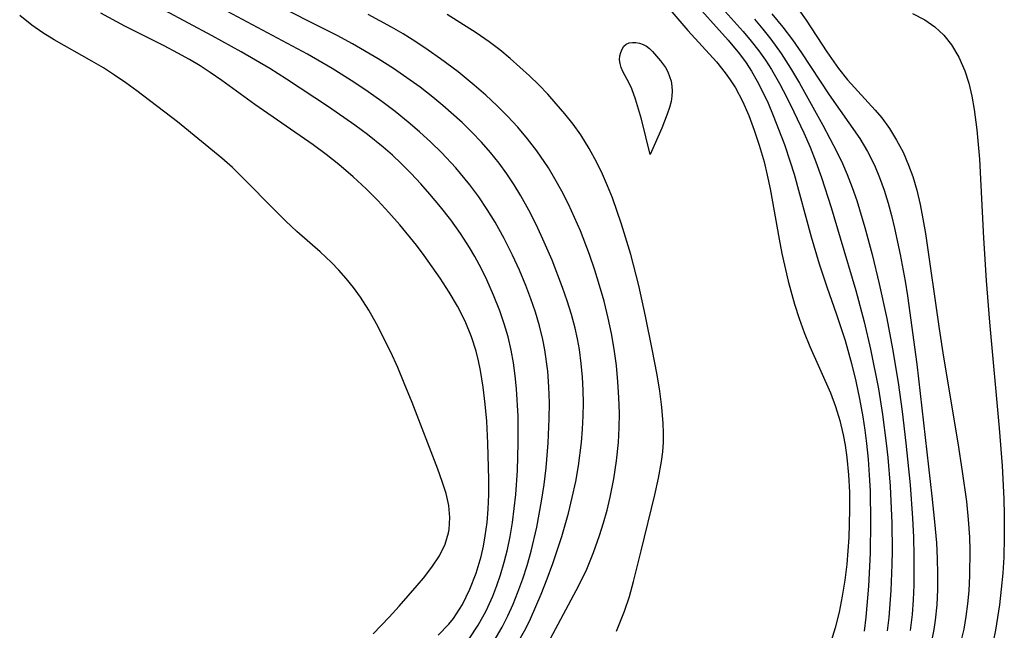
# Model space of a CAD drawing. Header units: metres. Extents: x 1073367 to 1082519, y 1569854 to 1574957.
# Tile 892 of 1056: x 1080521 to 1080626, y 1572084 to 1572149. Entities that reach past the tile are written whole.
import ezdxf

# ---------------------------------------------------------------- set-up
doc = ezdxf.new("R2010")
doc.units = ezdxf.units.M
doc.layers.add('CGG_CurvaNivelLidar_v1', color=253, linetype='Continuous', lineweight=30)

msp = doc.modelspace()

# ---------------------------------------------------------------- linework, layer by layer
at = {"layer": 'CGG_CurvaNivelLidar_v1'}
for p, q in [((1080591.8178, 1572151.9024, 73), (1080596.8002, 1572146.3473, 73)), ((1080555.1629, 1572146.838, 73.5), (1080547.4742, 1572150.7241, 73.5)), ((1080589.5381, 1572150.8675, 72.5), (1080592.5076, 1572147.3728, 72.5)), ((1080595.512, 1572150.4595, 73.5), (1080598.403, 1572147.2579, 73.5)), ((1080541.8705, 1572146.8061, 74.5), (1080536.8455, 1572149.4881, 74.5)), ((1080552.0177, 1572144.8431, 74), (1080541.9007, 1572150.2283, 74)), ((1080604.312, 1572149.5602, 75), (1080605.1158, 1572148.451, 75)), ((1080522.6617, 1572147.9235, 75.5), (1080521.3843, 1572148.9593, 75.5)), ((1080532.5796, 1572147.8126, 75), (1080530.0122, 1572149.2169, 75)), ((1080560.9738, 1572147.7145, 73), (1080558.4945, 1572149.0556, 73)), ((1080569.9914, 1572147.1287, 72.5), (1080566.906, 1572149.0803, 72.5)), ((1080599.6002, 1572148.5613, 74), (1080600.4971, 1572147.5222, 74)), ((1080601.4396, 1572149.1312, 74.5), (1080602.6316, 1572147.7072, 74.5)), ((1080605.1158, 1572148.451, 75), (1080607.2953, 1572145.1002, 75)), ((1080616.438, 1572149.172, 75.5), (1080617.7293, 1572148.5041, 75.5)), ((1080617.7293, 1572148.5041, 75.5), (1080618.792, 1572147.7589, 75.5)), ((1080523.836, 1572147.1183, 75.5), (1080522.6617, 1572147.9235, 75.5)), ((1080536.7707, 1572145.7366, 75), (1080532.5796, 1572147.8126, 75)), ((1080562.1909, 1572147.0044, 73), (1080560.9738, 1572147.7145, 73)), ((1080592.5076, 1572147.3728, 72.5), (1080595.5542, 1572144.0339, 72.5)), ((1080600.4971, 1572147.5222, 74), (1080601.3557, 1572146.4528, 74)), ((1080602.6316, 1572147.7072, 74.5), (1080603.643, 1572146.3683, 74.5)), ((1080618.792, 1572147.7589, 75.5), (1080619.7508, 1572146.8738, 75.5)), ((1080525.0657, 1572146.3715, 75.5), (1080523.836, 1572147.1183, 75.5)), ((1080529.0775, 1572144.0959, 75.5), (1080525.0657, 1572146.3715, 75.5)), ((1080544.9554, 1572145.1, 74.5), (1080541.8705, 1572146.8061, 74.5)), ((1080556.8195, 1572145.9499, 73.5), (1080555.1629, 1572146.838, 73.5)), ((1080563.5482, 1572146.1604, 73), (1080562.1909, 1572147.0044, 73)), ((1080571.376, 1572146.1624, 72.5), (1080569.9914, 1572147.1287, 72.5)), ((1080596.8002, 1572146.3473, 73), (1080598.0057, 1572144.8801, 73)), ((1080598.403, 1572147.2579, 73.5), (1080599.2587, 1572146.2466, 73.5)), ((1080599.2587, 1572146.2466, 73.5), (1080600.0721, 1572145.2026, 73.5)), ((1080601.3557, 1572146.4528, 74), (1080602.4391, 1572144.9399, 74)), ((1080603.643, 1572146.3683, 74.5), (1080604.6037, 1572144.9904, 74.5)), ((1080619.7508, 1572146.8738, 75.5), (1080620.5866, 1572145.8572, 75.5)), ((1080538.2305, 1572144.9729, 75), (1080536.7707, 1572145.7366, 75)), ((1080559.5533, 1572144.3709, 73.5), (1080556.8195, 1572145.9499, 73.5)), ((1080564.8813, 1572145.2786, 73), (1080563.5482, 1572146.1604, 73)), ((1080566.1909, 1572144.3622, 73), (1080564.8813, 1572145.2786, 73)), ((1080572.5014, 1572145.3023, 72.5), (1080571.376, 1572146.1624, 72.5)), ((1080573.5953, 1572144.4021, 72.5), (1080572.5014, 1572145.3023, 72.5)), ((1080585.3607, 1572145.0421, 72), (1080585.5015, 1572145.3901, 72)), ((1080585.5015, 1572145.3901, 72), (1080585.6966, 1572145.6866, 72)), ((1080585.6966, 1572145.6866, 72), (1080585.9491, 1572145.9108, 72)), ((1080585.9491, 1572145.9108, 72), (1080586.2548, 1572146.0439, 72)), ((1080586.2548, 1572146.0439, 72), (1080586.603, 1572146.099, 72)), ((1080586.603, 1572146.099, 72), (1080586.9766, 1572146.0872, 72)), ((1080586.9766, 1572146.0872, 72), (1080587.3607, 1572146.0145, 72)), ((1080587.3607, 1572146.0145, 72), (1080587.7409, 1572145.8828, 72)), ((1080587.7409, 1572145.8828, 72), (1080588.1031, 1572145.6894, 72)), ((1080588.1031, 1572145.6894, 72), (1080588.4308, 1572145.4384, 72)), ((1080588.4308, 1572145.4384, 72), (1080588.737, 1572145.1411, 72)), ((1080600.0721, 1572145.2026, 73.5), (1080600.76, 1572144.223, 73.5)), ((1080620.5866, 1572145.8572, 75.5), (1080621.375, 1572144.5363, 75.5)), ((1080539.4676, 1572144.2796, 75), (1080538.2305, 1572144.9729, 75)), ((1080540.5815, 1572143.611, 75), (1080539.4676, 1572144.2796, 75)), ((1080547.9965, 1572143.3185, 74.5), (1080544.9554, 1572145.1, 74.5)), ((1080554.6654, 1572143.3134, 74), (1080552.0177, 1572144.8431, 74)), ((1080561.1851, 1572143.3282, 73.5), (1080559.5533, 1572144.3709, 73.5)), ((1080568.0591, 1572142.9624, 73), (1080566.1909, 1572144.3622, 73)), ((1080575.6682, 1572142.5428, 72.5), (1080573.5953, 1572144.4021, 72.5)), ((1080585.2486, 1572144.2562, 72), (1080585.2748, 1572144.6594, 72)), ((1080585.2909, 1572143.845, 72), (1080585.2486, 1572144.2562, 72)), ((1080585.2748, 1572144.6594, 72), (1080585.3607, 1572145.0421, 72)), ((1080588.737, 1572145.1411, 72), (1080589.603, 1572144.1349, 72)), ((1080589.603, 1572144.1349, 72), (1080590.125, 1572143.4251, 72)), ((1080598.0057, 1572144.8801, 73), (1080598.7042, 1572143.9257, 73)), ((1080600.76, 1572144.223, 73.5), (1080601.406, 1572143.2114, 73.5)), ((1080602.4391, 1572144.9399, 74), (1080603.4456, 1572143.3667, 74)), ((1080604.6037, 1572144.9904, 74.5), (1080607.5437, 1572140.5304, 74.5)), ((1080607.2953, 1572145.1002, 75), (1080608.5386, 1572143.3428, 75)), ((1080621.375, 1572144.5363, 75.5), (1080621.9945, 1572143.0829, 75.5)), ((1080530.2957, 1572143.3817, 75.5), (1080529.0775, 1572144.0959, 75.5)), ((1080531.4906, 1572142.6317, 75.5), (1080530.2957, 1572143.3817, 75.5)), ((1080541.6724, 1572142.9085, 75), (1080540.5815, 1572143.611, 75)), ((1080549.8021, 1572142.1935, 74.5), (1080547.9965, 1572143.3185, 74.5)), ((1080556.9606, 1572141.8675, 74), (1080554.6654, 1572143.3134, 74)), ((1080562.611, 1572142.3499, 73.5), (1080561.1851, 1572143.3282, 73.5)), ((1080585.4132, 1572143.4216, 72), (1080585.2909, 1572143.845, 72)), ((1080585.5965, 1572142.9986, 72), (1080585.4132, 1572143.4216, 72)), ((1080590.125, 1572143.4251, 72), (1080590.3719, 1572142.9675, 72)), ((1080595.5542, 1572144.0339, 72.5), (1080596.4983, 1572142.8661, 72.5)), ((1080598.7042, 1572143.9257, 73), (1080599.2879, 1572143.0303, 73)), ((1080601.406, 1572143.2114, 73.5), (1080602.2529, 1572141.7473, 73.5)), ((1080603.4456, 1572143.3667, 74), (1080604.3911, 1572141.7628, 74)), ((1080608.5386, 1572143.3428, 75), (1080609.5201, 1572142.1166, 75)), ((1080621.9945, 1572143.0829, 75.5), (1080622.4049, 1572141.7622, 75.5)), ((1080532.6869, 1572141.8031, 75.5), (1080531.4906, 1572142.6317, 75.5)), ((1080542.896, 1572142.0605, 75), (1080541.6724, 1572142.9085, 75)), ((1080546.4251, 1572139.5115, 75), (1080542.896, 1572142.0605, 75)), ((1080554.2688, 1572139.2501, 74.5), (1080549.8021, 1572142.1935, 74.5)), ((1080564.0073, 1572141.331, 73.5), (1080562.611, 1572142.3499, 73.5)), ((1080569.769, 1572141.5721, 73), (1080568.0591, 1572142.9624, 73)), ((1080576.6466, 1572141.5882, 72.5), (1080575.6682, 1572142.5428, 72.5)), ((1080586.2919, 1572141.6884, 72), (1080585.5965, 1572142.9986, 72)), ((1080590.3719, 1572142.9675, 72), (1080590.5698, 1572142.4823, 72)), ((1080590.5698, 1572142.4823, 72), (1080590.7196, 1572141.9776, 72)), ((1080596.4983, 1572142.8661, 72.5), (1080597.0172, 1572142.136, 72.5)), ((1080597.0172, 1572142.136, 72.5), (1080597.5699, 1572141.2695, 72.5)), ((1080599.2879, 1572143.0303, 73), (1080599.897, 1572141.9802, 73)), ((1080609.5201, 1572142.1166, 75), (1080612.4588, 1572138.8978, 75)), ((1080533.8594, 1572140.9359, 75.5), (1080532.6869, 1572141.8031, 75.5)), ((1080558.4904, 1572140.8399, 74), (1080556.9606, 1572141.8675, 74)), ((1080565.3718, 1572140.2719, 73.5), (1080564.0073, 1572141.331, 73.5)), ((1080570.9888, 1572140.5085, 73), (1080569.769, 1572141.5721, 73)), ((1080577.5945, 1572140.6011, 72.5), (1080576.6466, 1572141.5882, 72.5)), ((1080586.5339, 1572141.1617, 72), (1080586.2919, 1572141.6884, 72)), ((1080586.9535, 1572140.052, 72), (1080586.5339, 1572141.1617, 72)), ((1080590.7196, 1572141.9776, 72), (1080590.8177, 1572141.4597, 72)), ((1080590.8177, 1572141.4597, 72), (1080590.8556, 1572140.9337, 72)), ((1080597.5699, 1572141.2695, 72.5), (1080598.3354, 1572139.8421, 72.5)), ((1080599.897, 1572141.9802, 73), (1080600.4573, 1572140.8978, 73)), ((1080602.2529, 1572141.7473, 73.5), (1080603.0475, 1572140.2446, 73.5)), ((1080604.3911, 1572141.7628, 74), (1080606.8752, 1572137.313, 74)), ((1080622.4049, 1572141.7622, 75.5), (1080622.7292, 1572140.384, 75.5)), ((1080538.1864, 1572137.6621, 75.5), (1080533.8594, 1572140.9359, 75.5)), ((1080559.9358, 1572139.8101, 74), (1080558.4904, 1572140.8399, 74)), ((1080566.4298, 1572139.4016, 73.5), (1080565.3718, 1572140.2719, 73.5)), ((1080572.1724, 1572139.408, 73), (1080570.9888, 1572140.5085, 73)), ((1080578.5104, 1572139.5866, 72.5), (1080577.5945, 1572140.6011, 72.5)), ((1080587.5735, 1572137.9319, 72), (1080586.9535, 1572140.052, 72)), ((1080590.8217, 1572140.3714, 72), (1080590.7253, 1572139.8064, 72)), ((1080590.8556, 1572140.9337, 72), (1080590.8217, 1572140.3714, 72)), ((1080600.4573, 1572140.8978, 73), (1080601.047, 1572139.6289, 73)), ((1080603.0475, 1572140.2446, 73.5), (1080603.8068, 1572138.7158, 73.5)), ((1080607.5437, 1572140.5304, 74.5), (1080610.8115, 1572135.8671, 74.5)), ((1080622.7292, 1572140.384, 75.5), (1080622.9876, 1572138.962, 75.5)), ((1080552.6112, 1572135.1932, 75), (1080546.4251, 1572139.5115, 75)), ((1080557.056, 1572137.3092, 74.5), (1080554.2688, 1572139.2501, 74.5)), ((1080561.3512, 1572138.7412, 74), (1080559.9358, 1572139.8101, 74)), ((1080568.4726, 1572137.5828, 73.5), (1080566.4298, 1572139.4016, 73.5)), ((1080573.3128, 1572138.2664, 73), (1080572.1724, 1572139.408, 73)), ((1080579.4221, 1572138.5124, 72.5), (1080578.5104, 1572139.5866, 72.5)), ((1080590.5598, 1572139.1854, 72), (1080590.326, 1572138.4866, 72)), ((1080590.7253, 1572139.8064, 72), (1080590.5598, 1572139.1854, 72)), ((1080598.3354, 1572139.8421, 72.5), (1080598.9995, 1572138.3407, 72.5)), ((1080601.047, 1572139.6289, 73), (1080601.5964, 1572138.3344, 73)), ((1080612.4588, 1572138.8978, 75), (1080613.1583, 1572138.0636, 75)), ((1080622.9876, 1572138.962, 75.5), (1080623.2753, 1572136.8002, 75.5)), ((1080562.7337, 1572137.6326, 74), (1080561.3512, 1572138.7412, 74)), ((1080574.4013, 1572137.0802, 73), (1080573.3128, 1572138.2664, 73)), ((1080580.2912, 1572137.4072, 72.5), (1080579.4221, 1572138.5124, 72.5)), ((1080588.5, 1572134.1653, 72), (1080587.5735, 1572137.9319, 72)), ((1080590.326, 1572138.4866, 72), (1080589.7398, 1572136.9921, 72)), ((1080598.9995, 1572138.3407, 72.5), (1080599.585, 1572136.7842, 72.5)), ((1080601.5964, 1572138.3344, 73), (1080602.7953, 1572135.2311, 73)), ((1080603.8068, 1572138.7158, 73.5), (1080604.8451, 1572136.5013, 73.5)), ((1080613.1583, 1572138.0636, 75), (1080613.9741, 1572136.932, 75)), ((1080542.9016, 1572133.7996, 75.5), (1080538.1864, 1572137.6621, 75.5)), ((1080558.4149, 1572136.297, 74.5), (1080557.056, 1572137.3092, 74.5)), ((1080563.9565, 1572136.5893, 74), (1080562.7337, 1572137.6326, 74)), ((1080569.5248, 1572136.5584, 73.5), (1080568.4726, 1572137.5828, 73.5)), ((1080575.4376, 1572135.8501, 73), (1080574.4013, 1572137.0802, 73)), ((1080581.1061, 1572136.2641, 72.5), (1080580.2912, 1572137.4072, 72.5)), ((1080589.7398, 1572136.9921, 72), (1080588.5, 1572134.1653, 72)), ((1080606.8752, 1572137.313, 74), (1080608.3666, 1572134.4621, 74)), ((1080613.9741, 1572136.932, 75), (1080614.733, 1572135.704, 75)), ((1080623.2753, 1572136.8002, 75.5), (1080623.5431, 1572133.6681, 75.5)), ((1080560.0811, 1572134.9517, 74.5), (1080558.4149, 1572136.297, 74.5)), ((1080565.1451, 1572135.5102, 74), (1080563.9565, 1572136.5893, 74)), ((1080570.5363, 1572135.4968, 73.5), (1080569.5248, 1572136.5584, 73.5)), ((1080576.4191, 1572134.5774, 73), (1080575.4376, 1572135.8501, 73)), ((1080582.004, 1572134.8282, 72.5), (1080581.1061, 1572136.2641, 72.5)), ((1080599.585, 1572136.7842, 72.5), (1080600.1094, 1572135.1878, 72.5)), ((1080604.8451, 1572136.5013, 73.5), (1080605.5157, 1572134.958, 73.5)), ((1080610.8115, 1572135.8671, 74.5), (1080611.6429, 1572134.483, 74.5)), ((1080554.0089, 1572134.169, 75), (1080552.6112, 1572135.1932, 75)), ((1080561.0548, 1572134.0988, 74.5), (1080560.0811, 1572134.9517, 74.5)), ((1080566.2947, 1572134.3931, 74), (1080565.1451, 1572135.5102, 74)), ((1080571.4986, 1572134.3946, 73.5), (1080570.5363, 1572135.4968, 73.5)), ((1080582.8163, 1572133.3371, 72.5), (1080582.004, 1572134.8282, 72.5)), ((1080600.1094, 1572135.1878, 72.5), (1080600.6216, 1572133.4017, 72.5)), ((1080602.7953, 1572135.2311, 73), (1080603.4198, 1572133.4154, 73)), ((1080605.5157, 1572134.958, 73.5), (1080606.1385, 1572133.3927, 73.5)), ((1080614.733, 1572135.704, 75), (1080615.4158, 1572134.4124, 75)), ((1080544.0214, 1572132.8009, 75.5), (1080542.9016, 1572133.7996, 75.5)), ((1080555.3703, 1572133.1044, 75), (1080554.0089, 1572134.169, 75)), ((1080561.9999, 1572133.2153, 74.5), (1080561.0548, 1572134.0988, 74.5)), ((1080567.8195, 1572132.761, 74), (1080566.2947, 1572134.3931, 74)), ((1080572.4104, 1572133.2507, 73.5), (1080571.4986, 1572134.3946, 73.5)), ((1080577.667, 1572132.7558, 73), (1080576.4191, 1572134.5774, 73)), ((1080608.3666, 1572134.4621, 74), (1080608.9591, 1572133.2134, 74)), ((1080611.6429, 1572134.483, 74.5), (1080612.3757, 1572133.0366, 74.5)), ((1080615.4158, 1572134.4124, 75), (1080616.0113, 1572133.0615, 75)), ((1080623.5431, 1572133.6681, 75.5), (1080623.9875, 1572125.2806, 75.5)), ((1080549.7225, 1572127.0927, 75.5), (1080544.0214, 1572132.8009, 75.5)), ((1080556.9002, 1572131.7957, 75), (1080555.3703, 1572133.1044, 75)), ((1080563.0537, 1572132.1574, 74.5), (1080561.9999, 1572133.2153, 74.5)), ((1080569.3025, 1572130.9516, 74), (1080567.8195, 1572132.761, 74)), ((1080573.2307, 1572132.1225, 73.5), (1080572.4104, 1572133.2507, 73.5)), ((1080578.3616, 1572131.6092, 73), (1080577.667, 1572132.7558, 73)), ((1080583.413, 1572132.1062, 72.5), (1080582.8163, 1572133.3371, 72.5)), ((1080600.6216, 1572133.4017, 72.5), (1080600.9654, 1572131.9735, 72.5)), ((1080603.4198, 1572133.4154, 73), (1080603.8229, 1572132.0993, 73)), ((1080606.1385, 1572133.3927, 73.5), (1080606.7267, 1572131.7449, 73.5)), ((1080608.9591, 1572133.2134, 74), (1080609.4583, 1572132.0448, 74)), ((1080612.3757, 1572133.0366, 74.5), (1080612.9298, 1572131.7235, 74.5)), ((1080616.0113, 1572133.0615, 75), (1080616.4474, 1572131.8491, 75)), ((1080558.2829, 1572130.5226, 75), (1080556.9002, 1572131.7957, 75)), ((1080564.0727, 1572131.0653, 74.5), (1080563.0537, 1572132.1574, 74.5)), ((1080574.0054, 1572130.9608, 73.5), (1080573.2307, 1572132.1225, 73.5)), ((1080579.1061, 1572130.2662, 73), (1080578.3616, 1572131.6092, 73)), ((1080583.9651, 1572130.8502, 72.5), (1080583.413, 1572132.1062, 72.5)), ((1080600.9654, 1572131.9735, 72.5), (1080601.2643, 1572130.5274, 72.5)), ((1080603.8229, 1572132.0993, 73), (1080605.6344, 1572125.4339, 73)), ((1080606.7267, 1572131.7449, 73.5), (1080607.7585, 1572128.5515, 73.5)), ((1080609.4583, 1572132.0448, 74), (1080609.9904, 1572130.6698, 74)), ((1080612.9298, 1572131.7235, 74.5), (1080613.4132, 1572130.3724, 74.5)), ((1080616.4474, 1572131.8491, 75), (1080616.8764, 1572130.376, 75)), ((1080559.5079, 1572129.2906, 75), (1080558.2829, 1572130.5226, 75)), ((1080565.0622, 1572129.9459, 74.5), (1080564.0727, 1572131.0653, 74.5)), ((1080570.2494, 1572129.6651, 74), (1080569.3025, 1572130.9516, 74)), ((1080574.7354, 1572129.7686, 73.5), (1080574.0054, 1572130.9608, 73.5)), ((1080584.4759, 1572129.5725, 72.5), (1080583.9651, 1572130.8502, 72.5)), ((1080601.2643, 1572130.5274, 72.5), (1080602.2172, 1572125.1633, 72.5)), ((1080609.9904, 1572130.6698, 74), (1080610.4821, 1572129.2739, 74)), ((1080566.1912, 1572128.5992, 74.5), (1080565.0622, 1572129.9459, 74.5)), ((1080571.1461, 1572128.342, 74), (1080570.2494, 1572129.6651, 74)), ((1080575.571, 1572128.2695, 73.5), (1080574.7354, 1572129.7686, 73.5)), ((1080579.804, 1572128.8947, 73), (1080579.1061, 1572130.2662, 73)), ((1080585.4585, 1572126.7559, 72.5), (1080584.4759, 1572129.5725, 72.5)), ((1080613.4132, 1572130.3724, 74.5), (1080613.8377, 1572128.9909, 74.5)), ((1080616.8764, 1572130.376, 75), (1080617.2339, 1572128.8649, 75)), ((1080560.6889, 1572128.0114, 75), (1080559.5079, 1572129.2906, 75)), ((1080567.2749, 1572127.2182, 74.5), (1080566.1912, 1572128.5992, 74.5)), ((1080580.4585, 1572127.4988, 73), (1080579.804, 1572128.8947, 73)), ((1080607.7585, 1572128.5515, 73.5), (1080608.7311, 1572125.3264, 73.5)), ((1080610.4821, 1572129.2739, 74), (1080611.3626, 1572126.4334, 74)), ((1080613.8377, 1572128.9909, 74.5), (1080614.183, 1572127.7058, 74.5)), ((1080617.2339, 1572128.8649, 75), (1080617.5388, 1572127.3253, 75)), ((1080561.8352, 1572126.698, 75), (1080560.6889, 1572128.0114, 75)), ((1080571.9912, 1572126.9844, 74), (1080571.1461, 1572128.342, 74)), ((1080576.3525, 1572126.7373, 73.5), (1080575.571, 1572128.2695, 73.5)), ((1080581.0699, 1572126.0809, 73), (1080580.4585, 1572127.4988, 73)), ((1080614.183, 1572127.7058, 74.5), (1080614.515, 1572126.3329, 74.5)), ((1080550.8781, 1572125.9971, 75.5), (1080549.7225, 1572127.0927, 75.5)), ((1080563.6083, 1572124.5353, 75), (1080561.8352, 1572126.698, 75)), ((1080568.2999, 1572125.7966, 74.5), (1080567.2749, 1572127.2182, 74.5)), ((1080572.9634, 1572125.2568, 74), (1080571.9912, 1572126.9844, 74)), ((1080577.0901, 1572125.18, 73.5), (1080576.3525, 1572126.7373, 73.5)), ((1080586.4264, 1572123.5517, 72.5), (1080585.4585, 1572126.7559, 72.5)), ((1080611.3626, 1572126.4334, 74), (1080612.1311, 1572123.5501, 74)), ((1080614.515, 1572126.3329, 74.5), (1080615.1078, 1572123.55, 74.5)), ((1080617.5388, 1572127.3253, 75), (1080617.8066, 1572125.7645, 75)), ((1080553.369, 1572123.8264, 75.5), (1080550.8781, 1572125.9971, 75.5)), ((1080569.2667, 1572124.3012, 74.5), (1080568.2999, 1572125.7966, 74.5)), ((1080582.0442, 1572123.5362, 73), (1080581.0699, 1572126.0809, 73)), ((1080605.6344, 1572125.4339, 73), (1080606.4736, 1572122.5448, 73)), ((1080608.7311, 1572125.3264, 73.5), (1080610.3834, 1572119.7032, 73.5)), ((1080617.8066, 1572125.7645, 75), (1080619.2639, 1572115.6404, 75)), ((1080623.9875, 1572125.2806, 75.5), (1080624.2821, 1572120.769, 75.5)), ((1080564.4543, 1572123.4267, 75), (1080563.6083, 1572124.5353, 75)), ((1080569.8234, 1572123.3504, 74.5), (1080569.2667, 1572124.3012, 74.5)), ((1080573.8586, 1572123.4868, 74), (1080572.9634, 1572125.2568, 74)), ((1080578.0601, 1572122.9579, 73.5), (1080577.0901, 1572125.18, 73.5)), ((1080602.2172, 1572125.1633, 72.5), (1080602.5126, 1572123.6617, 72.5)), ((1080554.5731, 1572122.7088, 75.5), (1080553.369, 1572123.8264, 75.5)), ((1080566.1482, 1572121.0139, 75), (1080564.4543, 1572123.4267, 75)), ((1080570.4929, 1572122.1063, 74.5), (1080569.8234, 1572123.3504, 74.5)), ((1080574.5936, 1572121.8796, 74), (1080573.8586, 1572123.4868, 74)), ((1080582.6047, 1572121.8957, 73), (1080582.0442, 1572123.5362, 73)), ((1080587.2831, 1572120.2502, 72.5), (1080586.4264, 1572123.5517, 72.5)), ((1080602.5126, 1572123.6617, 72.5), (1080603.187, 1572120.6947, 72.5)), ((1080612.1311, 1572123.5501, 74), (1080612.8882, 1572120.4337, 74)), ((1080615.1078, 1572123.55, 74.5), (1080615.6286, 1572120.7236, 74.5)), ((1080555.3726, 1572121.8741, 75.5), (1080554.5731, 1572122.7088, 75.5)), ((1080579.1847, 1572120.0447, 73.5), (1080578.0601, 1572122.9579, 73.5)), ((1080606.4736, 1572122.5448, 73), (1080607.3312, 1572120.0035, 73)), ((1080556.1374, 1572121.0044, 75.5), (1080555.3726, 1572121.8741, 75.5)), ((1080571.1162, 1572120.8384, 74.5), (1080570.4929, 1572122.1063, 74.5)), ((1080575.2698, 1572120.2483, 74), (1080574.5936, 1572121.8796, 74)), ((1080583.1222, 1572120.2406, 73), (1080582.6047, 1572121.8957, 73)), ((1080556.9306, 1572120.0351, 75.5), (1080556.1374, 1572121.0044, 75.5)), ((1080557.6758, 1572119.025, 75.5), (1080556.9306, 1572120.0351, 75.5)), ((1080567.1059, 1572119.5536, 75), (1080566.1482, 1572121.0139, 75)), ((1080571.8377, 1572119.2143, 74.5), (1080571.1162, 1572120.8384, 74.5)), ((1080575.8007, 1572118.8305, 74), (1080575.2698, 1572120.2483, 74)), ((1080579.6723, 1572118.6166, 73.5), (1080579.1847, 1572120.0447, 73.5)), ((1080583.5934, 1572118.5723, 73), (1080583.1222, 1572120.2406, 73)), ((1080588.0122, 1572116.9897, 72.5), (1080587.2831, 1572120.2502, 72.5)), ((1080603.187, 1572120.6947, 72.5), (1080603.8577, 1572118.252, 72.5)), ((1080612.8882, 1572120.4337, 74), (1080613.6952, 1572116.7523, 74)), ((1080615.6286, 1572120.7236, 74.5), (1080615.881, 1572119.1443, 74.5)), ((1080624.2821, 1572120.769, 75.5), (1080624.6366, 1572116.361, 75.5)), ((1080558.5528, 1572117.6383, 75.5), (1080557.6758, 1572119.025, 75.5)), ((1080567.9933, 1572118.0598, 75), (1080567.1059, 1572119.5536, 75)), ((1080572.486, 1572117.5617, 74.5), (1080571.8377, 1572119.2143, 74.5)), ((1080607.3312, 1572120.0035, 73), (1080608.316, 1572117.2731, 73)), ((1080610.3834, 1572119.7032, 73.5), (1080611.2858, 1572116.4, 73.5)), ((1080615.881, 1572119.1443, 74.5), (1080616.8843, 1572111.8776, 74.5)), ((1080568.8019, 1572116.4461, 75), (1080567.9933, 1572118.0598, 75)), ((1080576.2823, 1572117.3983, 74), (1080575.8007, 1572118.8305, 74)), ((1080580.1143, 1572117.1771, 73.5), (1080579.6723, 1572118.6166, 73.5)), ((1080584.0389, 1572116.7795, 73), (1080583.5934, 1572118.5723, 73)), ((1080603.8577, 1572118.252, 72.5), (1080604.3547, 1572116.7371, 72.5)), ((1080559.356, 1572116.188, 75.5), (1080558.5528, 1572117.6383, 75.5)), ((1080572.9571, 1572116.1856, 74.5), (1080572.486, 1572117.5617, 74.5)), ((1080576.7086, 1572115.9524, 74), (1080576.2823, 1572117.3983, 74)), ((1080580.5008, 1572115.7252, 73.5), (1080580.1143, 1572117.1771, 73.5)), ((1080588.7188, 1572113.4789, 72.5), (1080588.0122, 1572116.9897, 72.5)), ((1080608.316, 1572117.2731, 73), (1080609.2497, 1572114.4076, 73)), ((1080560.8914, 1572113.1604, 75.5), (1080559.356, 1572116.188, 75.5)), ((1080569.4826, 1572114.7741, 75), (1080568.8019, 1572116.4461, 75)), ((1080573.3663, 1572114.7918, 74.5), (1080572.9571, 1572116.1856, 74.5)), ((1080577.0703, 1572114.4927, 74), (1080576.7086, 1572115.9524, 74)), ((1080584.3906, 1572115.1276, 73), (1080584.0389, 1572116.7795, 73)), ((1080604.3547, 1572116.7371, 72.5), (1080604.9053, 1572115.2462, 72.5)), ((1080611.2858, 1572116.4, 73.5), (1080611.97, 1572113.4878, 73.5)), ((1080613.6952, 1572116.7523, 74), (1080614.3124, 1572113.517, 74)), ((1080624.6366, 1572116.361, 75.5), (1080625.6525, 1572105.0897, 75.5)), ((1080573.7045, 1572113.38, 74.5), (1080573.3663, 1572114.7918, 74.5)), ((1080580.7565, 1572114.5822, 73.5), (1080580.5008, 1572115.7252, 73.5)), ((1080584.681, 1572113.4659, 73), (1080584.3906, 1572115.1276, 73)), ((1080604.9053, 1572115.2462, 72.5), (1080605.4958, 1572113.7783, 72.5)), ((1080619.2639, 1572115.6404, 75), (1080619.7367, 1572112.637, 75)), ((1080569.9715, 1572113.2482, 75), (1080569.4826, 1572114.7741, 75)), ((1080577.2891, 1572113.4006, 74), (1080577.0703, 1572114.4927, 74)), ((1080580.968, 1572113.4312, 73.5), (1080580.7565, 1572114.5822, 73.5)), ((1080605.4958, 1572113.7783, 72.5), (1080607.6864, 1572108.8439, 72.5)), ((1080609.2497, 1572114.4076, 73), (1080609.9271, 1572111.9555, 73)), ((1080561.6309, 1572111.538, 75.5), (1080560.8914, 1572113.1604, 75.5)), ((1080570.2296, 1572112.2312, 75), (1080569.9715, 1572113.2482, 75)), ((1080573.954, 1572112.0156, 74.5), (1080573.7045, 1572113.38, 74.5)), ((1080577.5936, 1572111.1361, 74), (1080577.2891, 1572113.4006, 74)), ((1080581.169, 1572111.967, 73.5), (1080580.968, 1572113.4312, 73.5)), ((1080584.909, 1572111.7402, 73), (1080584.681, 1572113.4659, 73)), ((1080589.2277, 1572110.7387, 72.5), (1080588.7188, 1572113.4789, 72.5)), ((1080611.97, 1572113.4878, 73.5), (1080612.8001, 1572109.2517, 73.5)), ((1080614.3124, 1572113.517, 74), (1080614.9, 1572109.9177, 74)), ((1080570.4458, 1572111.2003, 75), (1080570.2296, 1572112.2312, 75)), ((1080574.141, 1572110.6375, 74.5), (1080573.954, 1572112.0156, 74.5)), ((1080581.3023, 1572110.4941, 73.5), (1080581.169, 1572111.967, 73.5)), ((1080585.0721, 1572110.0078, 73), (1080584.909, 1572111.7402, 73)), ((1080609.9271, 1572111.9555, 73), (1080610.3831, 1572110.079, 73)), ((1080616.8843, 1572111.8776, 74.5), (1080618.4933, 1572097.8522, 74.5)), ((1080619.7367, 1572112.637, 75), (1080621.2562, 1572103.5178, 75)), ((1080562.3281, 1572109.8802, 75.5), (1080561.6309, 1572111.538, 75.5)), ((1080570.7356, 1572109.4288, 75), (1080570.4458, 1572111.2003, 75)), ((1080574.2767, 1572109.2489, 74.5), (1080574.141, 1572110.6375, 74.5)), ((1080577.7149, 1572109.4601, 74), (1080577.5936, 1572111.1361, 74)), ((1080589.5138, 1572109.0153, 72.5), (1080589.2277, 1572110.7387, 72.5)), ((1080563.1523, 1572107.8036, 75.5), (1080562.3281, 1572109.8802, 75.5)), ((1080581.3714, 1572109.1239, 73.5), (1080581.3023, 1572110.4941, 73.5)), ((1080585.1743, 1572108.3393, 73), (1080585.0721, 1572110.0078, 73)), ((1080610.3831, 1572110.079, 73), (1080610.7904, 1572108.1897, 73)), ((1080614.9, 1572109.9177, 74), (1080615.3221, 1572106.8399, 74)), ((1080570.9494, 1572107.6339, 75), (1080570.7356, 1572109.4288, 75)), ((1080574.432, 1572106.3375, 74.5), (1080574.2767, 1572109.2489, 74.5)), ((1080577.7681, 1572107.775, 74), (1080577.7149, 1572109.4601, 74)), ((1080581.3938, 1572107.7507, 73.5), (1080581.3714, 1572109.1239, 73.5)), ((1080589.7445, 1572107.2984, 72.5), (1080589.5138, 1572109.0153, 72.5)), ((1080607.6864, 1572108.8439, 72.5), (1080608.2299, 1572107.3861, 72.5)), ((1080612.8001, 1572109.2517, 73.5), (1080613.2437, 1572106.5146, 73.5)), ((1080565.8805, 1572100.7141, 75.5), (1080563.1523, 1572107.8036, 75.5)), ((1080571.1043, 1572105.8235, 75), (1080570.9494, 1572107.6339, 75)), ((1080577.7637, 1572106.084, 74), (1080577.7681, 1572107.775, 74)), ((1080581.3738, 1572106.3763, 73.5), (1080581.3938, 1572107.7507, 73.5)), ((1080585.2189, 1572106.6702, 73), (1080585.1743, 1572108.3393, 73)), ((1080610.7904, 1572108.1897, 73), (1080611.1423, 1572106.2884, 73)), ((1080585.2003, 1572105.1014, 73), (1080585.2189, 1572106.6702, 73)), ((1080589.8907, 1572105.5878, 72.5), (1080589.7445, 1572107.2984, 72.5)), ((1080608.2299, 1572107.3861, 72.5), (1080608.6857, 1572105.8877, 72.5)), ((1080613.2437, 1572106.5146, 73.5), (1080613.6365, 1572103.4796, 73.5)), ((1080615.3221, 1572106.8399, 74), (1080615.7235, 1572103.4985, 74)), ((1080571.2354, 1572103.4872, 75), (1080571.1043, 1572105.8235, 75)), ((1080574.4575, 1572103.4919, 74.5), (1080574.432, 1572106.3375, 74.5)), ((1080577.6584, 1572103.5099, 74), (1080577.7637, 1572106.084, 74)), ((1080581.3102, 1572104.9618, 73.5), (1080581.3738, 1572106.3763, 73.5)), ((1080589.9237, 1572104.5826, 72.5), (1080589.8907, 1572105.5878, 72.5)), ((1080608.6857, 1572105.8877, 72.5), (1080609.0547, 1572104.3553, 72.5)), ((1080611.1423, 1572106.2884, 73), (1080611.3608, 1572104.8757, 73)), ((1080581.1979, 1572103.5499, 73.5), (1080581.3102, 1572104.9618, 73.5)), ((1080585.1162, 1572103.5365, 73), (1080585.2003, 1572105.1014, 73)), ((1080589.9092, 1572103.5806, 72.5), (1080589.9237, 1572104.5826, 72.5)), ((1080609.0547, 1572104.3553, 72.5), (1080609.2606, 1572103.2618, 72.5)), ((1080611.3608, 1572104.8757, 73), (1080611.5423, 1572103.4572, 73)), ((1080625.6525, 1572105.0897, 75.5), (1080625.9697, 1572101.0543, 75.5)), ((1080571.3334, 1572099.605, 75), (1080571.2354, 1572103.4872, 75)), ((1080574.4281, 1572102.041, 74.5), (1080574.4575, 1572103.4919, 74.5)), ((1080577.4217, 1572100.8443, 74), (1080577.6584, 1572103.5099, 74)), ((1080580.8752, 1572101.0884, 73.5), (1080581.1979, 1572103.5499, 73.5)), ((1080584.9139, 1572101.6016, 73), (1080585.1162, 1572103.5365, 73)), ((1080589.8392, 1572102.5516, 72.5), (1080589.9092, 1572103.5806, 72.5)), ((1080609.2606, 1572103.2618, 72.5), (1080609.4494, 1572101.946, 72.5)), ((1080611.5423, 1572103.4572, 73), (1080611.7092, 1572101.7639, 73)), ((1080613.6365, 1572103.4796, 73.5), (1080613.7911, 1572101.958, 73.5)), ((1080615.7235, 1572103.4985, 74), (1080616.1651, 1572099.0354, 74)), ((1080621.2562, 1572103.5178, 75), (1080621.7244, 1572100.4845, 75)), ((1080589.715, 1572101.528, 72.5), (1080589.8392, 1572102.5516, 72.5)), ((1080574.3701, 1572100.5917, 74.5), (1080574.4281, 1572102.041, 74.5)), ((1080584.6176, 1572099.6784, 73), (1080584.9139, 1572101.6016, 73)), ((1080589.3874, 1572099.7509, 72.5), (1080589.715, 1572101.528, 72.5)), ((1080609.4494, 1572101.946, 72.5), (1080609.6207, 1572100.1135, 72.5)), ((1080611.7092, 1572101.7639, 73), (1080611.8284, 1572100.065, 73)), ((1080613.7911, 1572101.958, 73.5), (1080614.031, 1572098.9082, 73.5)), ((1080566.3639, 1572099.4104, 75.5), (1080565.8805, 1572100.7141, 75.5)), ((1080574.1904, 1572098.0267, 74.5), (1080574.3701, 1572100.5917, 74.5)), ((1080577.2, 1572099.0806, 74), (1080577.4217, 1572100.8443, 74)), ((1080580.5705, 1572099.3947, 73.5), (1080580.8752, 1572101.0884, 73.5)), ((1080609.6207, 1572100.1135, 72.5), (1080609.709, 1572098.2628, 72.5)), ((1080621.7244, 1572100.4845, 75), (1080622.1645, 1572097.2797, 75)), ((1080625.9697, 1572101.0543, 75.5), (1080626.1414, 1572097.5696, 75.5)), ((1080566.772, 1572098.1264, 75.5), (1080566.3639, 1572099.4104, 75.5)), ((1080571.3238, 1572098.0274, 75), (1080571.3334, 1572099.605, 75)), ((1080576.9357, 1572097.3238, 74), (1080577.2, 1572099.0806, 74)), ((1080580.2108, 1572097.7103, 73.5), (1080580.5705, 1572099.3947, 73.5)), ((1080584.2358, 1572097.7542, 73), (1080584.6176, 1572099.6784, 73)), ((1080588.9815, 1572097.974, 72.5), (1080589.3874, 1572099.7509, 72.5)), ((1080611.8284, 1572100.065, 73), (1080611.9037, 1572098.4185, 73)), ((1080567.056, 1572096.853, 75.5), (1080566.772, 1572098.1264, 75.5)), ((1080571.2621, 1572096.4606, 75), (1080571.3238, 1572098.0274, 75)), ((1080574.038, 1572096.5303, 74.5), (1080574.1904, 1572098.0267, 74.5)), ((1080609.709, 1572098.2628, 72.5), (1080609.7302, 1572096.4003, 72.5)), ((1080611.9037, 1572098.4185, 73), (1080611.9707, 1572095.123, 73)), ((1080614.031, 1572098.9082, 73.5), (1080614.2184, 1572094.971, 73.5)), ((1080616.1651, 1572099.0354, 74), (1080616.4356, 1572095.5081, 74)), ((1080576.4351, 1572094.5606, 74), (1080576.9357, 1572097.3238, 74)), ((1080579.8018, 1572096.0369, 73.5), (1080580.2108, 1572097.7103, 73.5)), ((1080583.908, 1572096.3712, 73), (1080584.2358, 1572097.7542, 73)), ((1080587.5578, 1572092.0197, 72.5), (1080588.9815, 1572097.974, 72.5)), ((1080618.4933, 1572097.8522, 74.5), (1080618.7839, 1572095.1302, 74.5)), ((1080622.1645, 1572097.2797, 75), (1080622.3591, 1572095.3777, 75)), ((1080626.1414, 1572097.5696, 75.5), (1080626.1872, 1572095.8287, 75.5)), ((1080567.1698, 1572095.5619, 75.5), (1080567.056, 1572096.853, 75.5)), ((1080571.1423, 1572095.0282, 75), (1080571.2621, 1572096.4606, 75)), ((1080573.8442, 1572095.0443, 74.5), (1080574.038, 1572096.5303, 74.5)), ((1080579.1038, 1572093.5695, 73.5), (1080579.8018, 1572096.0369, 73.5)), ((1080583.5367, 1572095.0009, 73), (1080583.908, 1572096.3712, 73)), ((1080609.7302, 1572096.4003, 72.5), (1080609.6481, 1572093.4502, 72.5)), ((1080567.0858, 1572094.2916, 75.5), (1080567.1698, 1572095.5619, 75.5)), ((1080570.9518, 1572093.6137, 75), (1080571.1423, 1572095.0282, 75)), ((1080573.5971, 1572093.5724, 74.5), (1080573.8442, 1572095.0443, 74.5)), ((1080583.1192, 1572093.6461, 73), (1080583.5367, 1572095.0009, 73)), ((1080611.9707, 1572095.123, 73), (1080611.9299, 1572091.7999, 73)), ((1080614.2184, 1572094.971, 73.5), (1080614.2518, 1572092.0271, 73.5)), ((1080616.4356, 1572095.5081, 74), (1080616.533, 1572093.4849, 74)), ((1080618.7839, 1572095.1302, 74.5), (1080618.9697, 1572092.8893, 74.5)), ((1080622.3591, 1572095.3777, 75), (1080622.4861, 1572093.4752, 75)), ((1080626.1872, 1572095.8287, 75.5), (1080626.1988, 1572093.4886, 75.5)), ((1080566.6751, 1572092.7541, 75.5), (1080567.0276, 1572093.9592, 75.5)), ((1080567.0276, 1572093.9592, 75.5), (1080567.0858, 1572094.2916, 75.5)), ((1080575.8387, 1572092.0087, 74), (1080576.4351, 1572094.5606, 74)), ((1080570.7466, 1572092.5164, 75), (1080570.9518, 1572093.6137, 75)), ((1080573.3028, 1572092.1907, 74.5), (1080573.5971, 1572093.5724, 74.5)), ((1080578.1434, 1572090.6882, 73.5), (1080579.1038, 1572093.5695, 73.5)), ((1080582.478, 1572091.8517, 73), (1080583.1192, 1572093.6461, 73)), ((1080609.6481, 1572093.4502, 72.5), (1080609.4261, 1572090.6201, 72.5)), ((1080616.533, 1572093.4849, 74), (1080616.5806, 1572091.5051, 74)), ((1080618.9697, 1572092.8893, 74.5), (1080619.0561, 1572091.2336, 74.5)), ((1080622.4861, 1572093.4752, 75), (1080622.5296, 1572092.1147, 75)), ((1080626.1988, 1572093.4886, 75.5), (1080626.1338, 1572091.3694, 75.5)), ((1080566.0645, 1572091.509, 75.5), (1080566.6751, 1572092.7541, 75.5)), ((1080570.4951, 1572091.4357, 75), (1080570.7466, 1572092.5164, 75)), ((1080572.9533, 1572090.8272, 74.5), (1080573.3028, 1572092.1907, 74.5)), ((1080575.4042, 1572090.4857, 74), (1080575.8387, 1572092.0087, 74)), ((1080581.743, 1572090.0977, 73), (1080582.478, 1572091.8517, 73)), ((1080586.7413, 1572088.7844, 72.5), (1080587.5578, 1572092.0197, 72.5)), ((1080611.9299, 1572091.7999, 73), (1080611.7448, 1572088.2745, 73)), ((1080614.2518, 1572092.0271, 73.5), (1080614.2319, 1572090.5717, 73.5)), ((1080622.5296, 1572092.1147, 75), (1080622.5035, 1572089.4009, 75)), ((1080565.2727, 1572090.312, 75.5), (1080566.0645, 1572091.509, 75.5)), ((1080569.9705, 1572089.6517, 75), (1080570.4951, 1572091.4357, 75)), ((1080572.5523, 1572089.4843, 74.5), (1080572.9533, 1572090.8272, 74.5)), ((1080577.5442, 1572089.0493, 73.5), (1080578.1434, 1572090.6882, 73.5)), ((1080616.5806, 1572091.5051, 74), (1080616.563, 1572088.3807, 74)), ((1080619.0561, 1572091.2336, 74.5), (1080619.096, 1572089.5812, 74.5)), ((1080626.1338, 1572091.3694, 75.5), (1080626.0248, 1572089.6678, 75.5)), ((1080564.3579, 1572089.1384, 75.5), (1080565.2727, 1572090.312, 75.5)), ((1080569.3182, 1572087.9382, 75), (1080569.9705, 1572089.6517, 75)), ((1080574.9403, 1572089.0485, 74), (1080575.4042, 1572090.4857, 74)), ((1080580.8965, 1572088.35, 73), (1080581.743, 1572090.0977, 73)), ((1080609.4261, 1572090.6201, 72.5), (1080609.2166, 1572088.8999, 72.5)), ((1080614.2319, 1572090.5717, 73.5), (1080614.1294, 1572087.809, 73.5)), ((1080626.0248, 1572089.6678, 75.5), (1080625.8704, 1572087.9716, 75.5)), ((1080563.6842, 1572088.3329, 75.5), (1080564.3579, 1572089.1384, 75.5)), ((1080572.1649, 1572088.3432, 74.5), (1080572.5523, 1572089.4843, 74.5)), ((1080574.4297, 1572087.6334, 74), (1080574.9403, 1572089.0485, 74)), ((1080576.909, 1572087.4284, 73.5), (1080577.5442, 1572089.0493, 73.5)), ((1080586.2837, 1572087.1846, 72.5), (1080586.7413, 1572088.7844, 72.5)), ((1080609.2166, 1572088.8999, 72.5), (1080608.9488, 1572087.1943, 72.5)), ((1080619.096, 1572089.5812, 74.5), (1080619.0824, 1572087.9344, 74.5)), ((1080622.5035, 1572089.4009, 75), (1080622.4157, 1572087.7751, 75)), ((1080561.7857, 1572086.1452, 75.5), (1080563.6842, 1572088.3329, 75.5)), ((1080568.5231, 1572086.3185, 75), (1080569.3182, 1572087.9382, 75)), ((1080571.7368, 1572087.2235, 74.5), (1080572.1649, 1572088.3432, 74.5)), ((1080573.921, 1572086.365, 74), (1080574.4297, 1572087.6334, 74)), ((1080576.9283, 1572080.9543, 73), (1080580.8965, 1572088.35, 73)), ((1080611.7448, 1572088.2745, 73), (1080611.4482, 1572084.9614, 73)), ((1080614.1294, 1572087.809, 73.5), (1080613.909, 1572084.9499, 73.5)), ((1080616.563, 1572088.3807, 74), (1080616.4997, 1572086.824, 74)), ((1080619.0824, 1572087.9344, 74.5), (1080619.0049, 1572086.2958, 74.5)), ((1080622.4157, 1572087.7751, 75), (1080622.2905, 1572086.4042, 75)), ((1080625.8704, 1572087.9716, 75.5), (1080625.6741, 1572086.2821, 75.5)), ((1080571.0296, 1572085.6368, 74.5), (1080571.7368, 1572087.2235, 74.5)), ((1080575.756, 1572084.797, 73.5), (1080576.909, 1572087.4284, 73.5)), ((1080585.762, 1572085.6085, 72.5), (1080586.2837, 1572087.1846, 72.5)), ((1080608.9488, 1572087.1943, 72.5), (1080608.6154, 1572085.5097, 72.5)), ((1080616.4997, 1572086.824, 74), (1080616.3874, 1572085.273, 74)), ((1080560.7218, 1572084.9792, 75.5), (1080561.7857, 1572086.1452, 75.5)), ((1080567.5568, 1572084.8233, 75), (1080568.5231, 1572086.3185, 75)), ((1080570.2074, 1572084.1207, 74.5), (1080571.0296, 1572085.6368, 74.5)), ((1080573.3653, 1572085.1236, 74), (1080573.921, 1572086.365, 74)), ((1080584.9172, 1572083.4962, 72.5), (1080585.762, 1572085.6085, 72.5)), ((1080608.6154, 1572085.5097, 72.5), (1080608.2039, 1572083.8541, 72.5)), ((1080619.0049, 1572086.2958, 74.5), (1080618.849, 1572084.6685, 74.5)), ((1080622.2905, 1572086.4042, 75), (1080622.1122, 1572085.043, 75)), ((1080625.6741, 1572086.2821, 75.5), (1080625.2635, 1572083.593, 75.5)), ((1080559.0102, 1572083.2125, 75.5), (1080560.7218, 1572084.9792, 75.5)), ((1080567.0799, 1572084.229, 75), (1080567.5568, 1572084.8233, 75)), ((1080572.7536, 1572083.9157, 74), (1080573.3653, 1572085.1236, 74)), ((1080575.2524, 1572083.7795, 73.5), (1080575.756, 1572084.797, 73.5)), ((1080611.4482, 1572084.9614, 73), (1080611.2763, 1572083.5002, 73)), ((1080613.909, 1572084.9499, 73.5), (1080613.7438, 1572083.5276, 73.5)), ((1080616.3874, 1572085.273, 74), (1080616.1927, 1572083.5696, 74)), ((1080618.849, 1572084.6685, 74.5), (1080618.7043, 1572083.6617, 74.5)), ((1080622.1122, 1572085.043, 75), (1080621.8738, 1572083.694, 75)), ((1080565.949, 1572083.0516, 75), (1080567.0799, 1572084.229, 75)), ((1080569.2413, 1572082.6833, 74.5), (1080570.2074, 1572084.1207, 74.5)), ((1080571.8843, 1572082.4429, 74), (1080572.7536, 1572083.9157, 74)), ((1080574.4238, 1572082.2765, 73.5), (1080575.2524, 1572083.7795, 73.5)), ((1080608.2039, 1572083.8541, 72.5), (1080607.6146, 1572082.0117, 72.5)), ((1080618.7043, 1572083.6617, 74.5), (1080618.2765, 1572081.5633, 74.5)), ((1080621.8738, 1572083.694, 75), (1080621.5086, 1572082.1287, 75)), ((1080625.2635, 1572083.593, 75.5), (1080624.6998, 1572080.932, 75.5))]:
    msp.add_line(p, q, dxfattribs=at)

doc.saveas('drawing.dxf')
